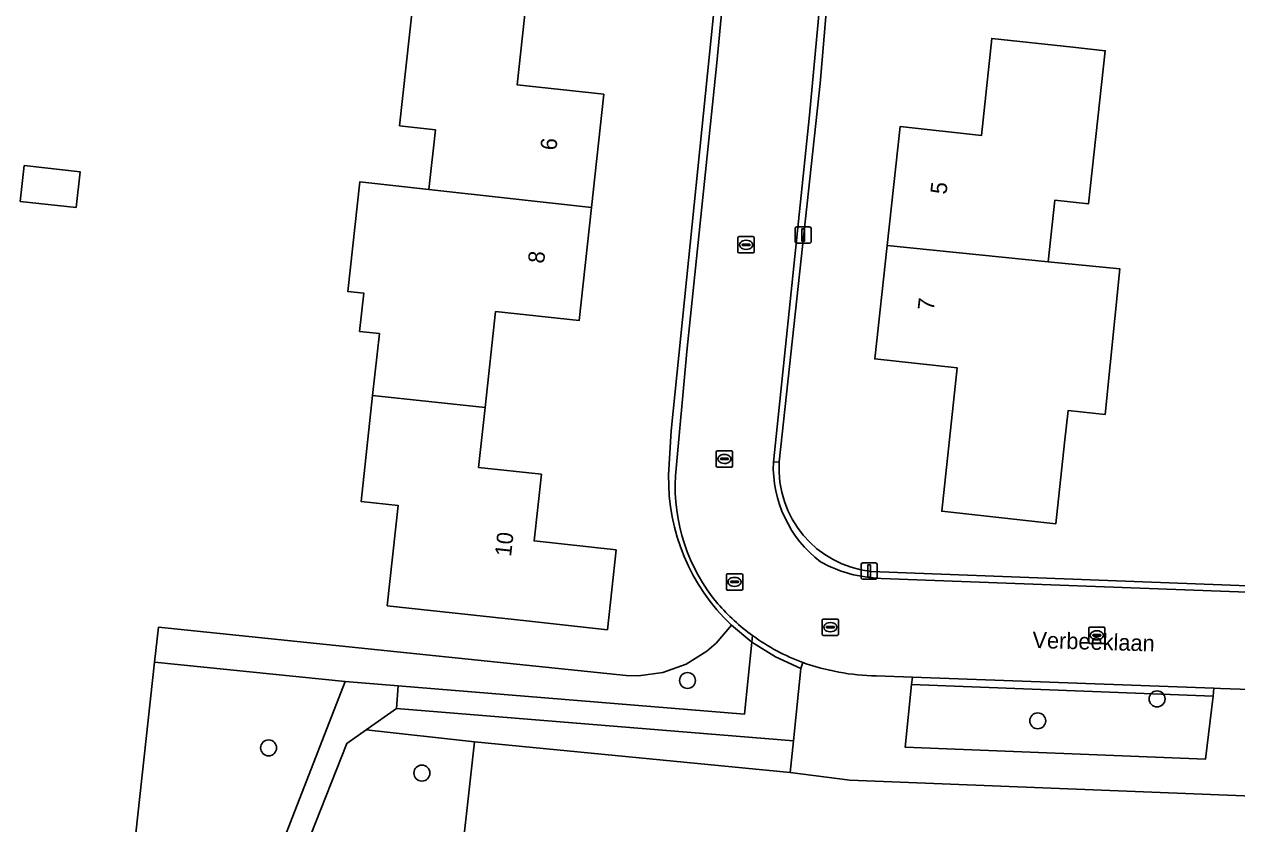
# Model space of a CAD drawing. Extents: x 162156 to 163172, y 378995 to 380779.
# Drawn here: x 162323.5 to 162398, y 380545.1 to 380594.2 of the extents above; entities that cross this region are included whole.
import ezdxf

# ---------------------------------------------------------------- set-up
doc = ezdxf.new("R2010")
doc.units = 0
for name, color, linetype in [('IMGEO_Boom', 7, 'Continuous'), ('IMGEO_Erf', 7, 'Continuous'), ('IMGEO_Groenvoorziening', 7, 'Continuous'), ('IMGEO_Kolk', 7, 'Continuous'), ('IMGEO_Lichtmast', 7, 'Continuous'), ('IMGEO_Openbare_ruimte_label', 7, 'Continuous'), ('IMGEO_Pand', 7, 'Continuous'), ('IMGEO_Pand_nummerreeks', 7, 'Continuous'), ('IMGEO_Rijbaan_lokaal_gesloten', 7, 'Continuous'), ('IMGEO_Rijbaan_lokaal_open', 7, 'Continuous'), ('IMGEO_Rioolput', 7, 'Continuous'), ('IMGEO_Voetpad_halfverhard', 7, 'Continuous'), ('IMGEO_Voetpad_open', 7, 'Continuous')]:
    doc.layers.add(name, color=color, linetype=linetype)

msp = doc.modelspace()

# ---------------------------------------------------------------- linework, layer by layer
at = {"layer": 'IMGEO_Boom'}
for centre in [(162364.277, 380553.929), (162393.11, 380552.8), (162385.782, 380551.454), (162338.554, 380549.795), (162347.969, 380548.248)]:
    msp.add_circle(centre, 0.489, dxfattribs=at)
at = {"layer": 'IMGEO_Erf'}
for points in [[(162433.079, 380603), (162432.917, 380610.125), (162432.083, 380621.506), (162431.222, 380630.555), (162403.012, 380627.88), (162386.622, 380627.333), (162372.211, 380626.709), (162372.479, 380623.525), (162373.18, 380615.194), (162373.392, 380611.306), (162373.311, 380601.015), (162372.423, 380590.586), (162369.91, 380567.344)], [(162345.353, 380575.228), (162344.144, 380575.361), (162344.404, 380577.707), (162343.409, 380577.817), (162344.152, 380584.541), (162348.397, 380584.072), (162348.797, 380587.742), (162346.601, 380587.981), (162347.618, 380597.305), (162348.594, 380606.26), (162350.637, 380606.037), (162351.078, 380610.083), (162351.473, 380613.702), (162349.304, 380613.939), (162349.782, 380618.324), (162350.324, 380623.294), (162338.841, 380624.519), (162337.095, 380607.712), (162306.19, 380611.044)], [(162363.115, 380566.545), (162363.272, 380569.252), (162366.327, 380599.233)], [(162354.481, 380596.539), (162353.823, 380590.495), (162359.137, 380589.916), (162358.379, 380582.968), (162357.622, 380576.022), (162352.493, 380576.581), (162351.85, 380570.689), (162351.449, 380567.007), (162355.301, 380566.587), (162354.855, 380562.497), (162359.893, 380561.948), (162359.359, 380557.047), (162354.389, 380557.589), (162345.837, 380558.521), (162346.508, 380564.677), (162344.23, 380564.925), (162344.939, 380571.431), (162345.353, 380575.228)], [(162375.547, 380560.624), (162424.532, 380558.755)], [(162315.978, 380529.334), (162328.597, 380528.068), (162331.554, 380555.055), (162331.789, 380557.201), (162360.519, 380554.228), (162361.274, 380554.214), (162362.768, 380554.423), (162364.185, 380554.938), (162365.465, 380555.737), (162366.035, 380556.232), (162366.969, 380557.333)], [(162432.449, 380545.496), (162374.241, 380547.817), (162370.574, 380548.287), (162351.197, 380550.17), (162347.945, 380520.935), (162332.573, 380522.579), (162297.191, 380526.364)]]:
    msp.add_lwpolyline(points, dxfattribs=at)
for points in [[(162388.902, 380583.198), (162386.841, 380583.422), (162386.429, 380579.64), (162390.83, 380579.194), (162389.924, 380570.253), (162387.651, 380570.501), (162387.436, 380568.526), (162386.894, 380563.555), (162379.885, 380564.319), (162380.845, 380573.122), (162375.779, 380573.674), (162376.539, 380580.642), (162377.334, 380587.935), (162382.336, 380587.39), (162382.961, 380593.345), (162387.932, 380592.803), (162389.926, 380592.585)], [(162326.739, 380582.961), (162323.303, 380583.339), (162323.546, 380585.541), (162326.982, 380585.163)]]:
    msp.add_lwpolyline(points, close=True, dxfattribs=at)
for centre, radius, start, end in [((162376.25, 380566.938), 6.353, 176.33939, 263.6431), ((162375.516, 380566.321), 12.403, 178.96548, 226.44021)]:
    msp.add_arc(centre, radius, start, end, dxfattribs=at)
at = {"layer": 'IMGEO_Groenvoorziening'}
for points in [[(162331.789, 380557.201), (162331.554, 380555.055), (162343.253, 380553.86), (162346.518, 380553.593), (162367.77, 380551.857), (162368.227, 380556.285), (162366.969, 380557.333), (162366.035, 380556.232), (162365.465, 380555.737), (162364.185, 380554.938), (162362.768, 380554.423), (162361.274, 380554.214), (162360.519, 380554.228)], [(162332.674, 380527.708), (162333.176, 380527.959), (162343.253, 380553.86), (162331.554, 380555.055), (162328.597, 380528.068)], [(162378.083, 380554.127), (162378.037, 380553.684), (162396.548, 380552.976), (162396.604, 380553.451)], [(162396.548, 380552.976), (162378.037, 380553.684), (162377.638, 380549.845), (162396.089, 380549.108)], [(162370.574, 380548.287), (162370.777, 380550.229), (162346.405, 380552.216), (162344.545, 380550.905), (162351.197, 380550.17)], [(162351.197, 380550.17), (162344.545, 380550.905), (162343.35, 380550.063), (162334.433, 380527.463), (162333.411, 380524.874), (162332.573, 380522.579), (162347.945, 380520.935)]]:
    msp.add_lwpolyline(points, close=True, dxfattribs=at)
at = {"layer": 'IMGEO_Kolk'}
for p, q in [((162367.374, 380580.251), (162367.374, 380581.103)), ((162367.449, 380581.177), (162368.301, 380581.177)), ((162367.633, 380580.671), (162367.633, 380580.683)), ((162368.071, 380580.634), (162367.673, 380580.634)), ((162367.676, 380580.72), (162368.074, 380580.72)), ((162367.862, 380580.957), (162367.887, 380580.957)), ((162368.117, 380580.683), (162368.117, 380580.671)), ((162368.375, 380581.103), (162368.375, 380580.251)), ((162368.301, 380580.177), (162367.449, 380580.177)), ((162367.885, 380580.397), (162367.86, 380580.397)), ((162366.118, 380568.032), (162366.97, 380568.032)), ((162366.043, 380567.106), (162366.043, 380567.958)), ((162366.302, 380567.526), (162366.302, 380567.538)), ((162366.74, 380567.489), (162366.342, 380567.489)), ((162366.345, 380567.575), (162366.743, 380567.575)), ((162366.554, 380567.252), (162366.529, 380567.252)), ((162366.531, 380567.812), (162366.556, 380567.812)), ((162366.786, 380567.538), (162366.786, 380567.526)), ((162367.044, 380567.958), (162367.044, 380567.106)), ((162366.97, 380567.032), (162366.118, 380567.032)), ((162372.547, 380556.777), (162372.547, 380557.629)), ((162372.622, 380557.703), (162373.474, 380557.703)), ((162373.548, 380557.629), (162373.548, 380556.777)), ((162372.806, 380557.197), (162372.806, 380557.209)), ((162373.244, 380557.16), (162372.846, 380557.16)), ((162372.849, 380557.246), (162373.247, 380557.246)), ((162373.058, 380556.923), (162373.033, 380556.923)), ((162373.035, 380557.483), (162373.06, 380557.483)), ((162373.29, 380557.209), (162373.29, 380557.197)), ((162388.911, 380556.279), (162388.911, 380557.131)), ((162388.986, 380557.205), (162389.838, 380557.205)), ((162389.399, 380556.985), (162389.424, 380556.985)), ((162389.912, 380557.131), (162389.912, 380556.279)), ((162373.474, 380556.703), (162372.622, 380556.703)), ((162389.838, 380556.205), (162388.986, 380556.205)), ((162389.17, 380556.699), (162389.17, 380556.711)), ((162389.608, 380556.662), (162389.21, 380556.662)), ((162389.213, 380556.748), (162389.611, 380556.748)), ((162389.422, 380556.425), (162389.397, 380556.425)), ((162389.654, 380556.711), (162389.654, 380556.699))]:
    msp.add_line(p, q, dxfattribs=at)
for points in [[(162367.374, 380580.251), (162367.374, 380581.103)], [(162367.449, 380581.177), (162368.301, 380581.177)], [(162368.375, 380581.103), (162368.375, 380580.251)], [(162368.301, 380580.177), (162367.449, 380580.177)], [(162366.118, 380568.032), (162366.97, 380568.032)], [(162366.043, 380567.106), (162366.043, 380567.958)], [(162367.044, 380567.958), (162367.044, 380567.106)], [(162366.97, 380567.032), (162366.118, 380567.032)], [(162372.547, 380556.777), (162372.547, 380557.629)], [(162372.622, 380557.703), (162373.474, 380557.703)], [(162373.548, 380557.629), (162373.548, 380556.777)], [(162388.911, 380556.279), (162388.911, 380557.131)], [(162388.986, 380557.205), (162389.838, 380557.205)], [(162389.912, 380557.131), (162389.912, 380556.279)], [(162373.474, 380556.703), (162372.622, 380556.703)], [(162389.838, 380556.205), (162388.986, 380556.205)]]:
    msp.add_lwpolyline(points, dxfattribs=at)
for centre, radius, start, end in [((162367.451, 380581.101), 0.0765, 91.55205, 178.44795), ((162367.451, 380581.101), 0.0765, 91.55205, 178.44795), ((162367.673, 380580.68), 0.0403, 85.87752, 175.75265), ((162367.67, 380580.67), 0.0366, 178.93798, 274.71019), ((162368.074, 380580.677), 0.043, 264.86636, 352.45326), ((162368.078, 380580.682), 0.0386, 1.73085, 96.63898), ((162368.299, 380581.101), 0.0765, 1.55205, 88.44795), ((162368.299, 380581.101), 0.0765, 1.55205, 88.44795), ((162367.451, 380580.253), 0.0765, 181.55205, 268.44795), ((162367.451, 380580.253), 0.0765, 181.55205, 268.44795), ((162368.299, 380580.253), 0.0765, 271.55205, 358.44795), ((162368.299, 380580.253), 0.0765, 271.55205, 358.44795), ((162366.12, 380567.956), 0.0765, 91.55205, 178.44795), ((162366.12, 380567.956), 0.0765, 91.55205, 178.44795), ((162366.968, 380567.956), 0.0765, 1.55205, 88.44795), ((162366.968, 380567.956), 0.0765, 1.55205, 88.44795), ((162366.342, 380567.535), 0.0403, 85.87752, 175.75265), ((162366.339, 380567.525), 0.0366, 178.93798, 274.71019), ((162366.743, 380567.532), 0.043, 264.86636, 352.45326), ((162366.747, 380567.537), 0.0386, 1.73085, 96.63898), ((162366.12, 380567.108), 0.0765, 181.55205, 268.44795), ((162366.12, 380567.108), 0.0765, 181.55205, 268.44795), ((162366.968, 380567.108), 0.0765, 271.55205, 358.44795), ((162366.968, 380567.108), 0.0765, 271.55205, 358.44795), ((162372.624, 380557.627), 0.0765, 91.55205, 178.44795), ((162372.624, 380557.627), 0.0765, 91.55205, 178.44795), ((162373.472, 380557.627), 0.0765, 1.55205, 88.44795), ((162373.472, 380557.627), 0.0765, 1.55205, 88.44795), ((162372.846, 380557.206), 0.0403, 85.87752, 175.75265), ((162372.843, 380557.196), 0.0366, 178.93798, 274.71019), ((162373.247, 380557.203), 0.043, 264.86636, 352.45326), ((162373.251, 380557.208), 0.0386, 1.73085, 96.63898), ((162388.988, 380557.129), 0.0765, 91.55205, 178.44795), ((162388.988, 380557.129), 0.0765, 91.55205, 178.44795), ((162389.836, 380557.129), 0.0765, 1.55205, 88.44795), ((162389.836, 380557.129), 0.0765, 1.55205, 88.44795), ((162372.624, 380556.779), 0.0765, 181.55205, 268.44795), ((162372.624, 380556.779), 0.0765, 181.55205, 268.44795), ((162373.472, 380556.779), 0.0765, 271.55205, 358.44795), ((162373.472, 380556.779), 0.0765, 271.55205, 358.44795), ((162388.988, 380556.281), 0.0765, 181.55205, 268.44795), ((162388.988, 380556.281), 0.0765, 181.55205, 268.44795), ((162389.21, 380556.708), 0.0403, 85.87752, 175.75265), ((162389.207, 380556.698), 0.0366, 178.93798, 274.71019), ((162389.611, 380556.705), 0.043, 264.86636, 352.45326), ((162389.615, 380556.71), 0.0386, 1.73085, 96.63898), ((162389.836, 380556.281), 0.0765, 271.55205, 358.44795), ((162389.836, 380556.281), 0.0765, 271.55205, 358.44795)]:
    msp.add_arc(centre, radius, start, end, dxfattribs=at)
for centre, major_axis, ratio, start_param, end_param in [((162367.861, 380580.677), (-0.387, 0.002), 0.722429, 4.712389, 7.853982), ((162367.886, 380580.677), (-0.39, 0.002), 0.717154, 1.570796, 4.712389), ((162366.53, 380567.532), (-0.387, 0.002), 0.722429, 4.712389, 7.853982), ((162366.555, 380567.532), (-0.39, 0.002), 0.717154, 1.570796, 4.712389), ((162373.034, 380557.203), (-0.387, 0.002), 0.722429, 4.712389, 7.853982), ((162373.059, 380557.203), (-0.39, 0.002), 0.717154, 1.570796, 4.712389), ((162389.398, 380556.705), (-0.387, 0.002), 0.722429, 4.712389, 7.853982), ((162389.423, 380556.705), (-0.39, 0.002), 0.717154, 1.570796, 4.712389)]:
    msp.add_ellipse(centre, major_axis=major_axis, ratio=ratio, start_param=start_param, end_param=end_param, dxfattribs=at)
at = {"layer": 'IMGEO_Lichtmast'}
for p, q in [((162370.887, 380580.873), (162370.887, 380581.673)), ((162370.887, 380581.673), (162370.887, 380580.873)), ((162370.987, 380581.773), (162371.777, 380581.773)), ((162371.777, 380581.773), (162370.987, 380581.773)), ((162371.877, 380581.673), (162371.877, 380580.873)), ((162371.877, 380580.873), (162371.877, 380581.673)), ((162371.777, 380580.773), (162370.987, 380580.773)), ((162370.987, 380580.773), (162371.777, 380580.773)), ((162374.94, 380560.248), (162374.94, 380561.048)), ((162374.94, 380561.048), (162374.94, 380560.248)), ((162375.04, 380561.148), (162375.83, 380561.148)), ((162375.83, 380561.148), (162375.04, 380561.148)), ((162375.93, 380561.048), (162375.93, 380560.248)), ((162375.93, 380560.248), (162375.93, 380561.048)), ((162375.83, 380560.148), (162375.04, 380560.148)), ((162375.04, 380560.148), (162375.83, 380560.148))]:
    msp.add_line(p, q, dxfattribs=at)
for points in [[(162371.307, 380581.648), (162371.457, 380581.648), (162371.457, 380580.898), (162371.307, 380580.898), (162371.307, 380581.648)], [(162375.36, 380561.023), (162375.51, 380561.023), (162375.51, 380560.273), (162375.36, 380560.273), (162375.36, 380561.023)]]:
    msp.add_lwpolyline(points, dxfattribs=at)
for centre, start, end in [((162370.987, 380581.673), 90, 180), ((162370.987, 380581.673), 90, 180), ((162371.777, 380581.673), 0, 90), ((162371.777, 380581.673), 360, 90), ((162370.987, 380580.873), 180, 270), ((162370.987, 380580.873), 180, 270), ((162371.777, 380580.873), 270, 0), ((162371.777, 380580.873), 270, 0), ((162375.04, 380561.048), 90, 180), ((162375.04, 380561.048), 90, 180), ((162375.83, 380561.048), 0, 90), ((162375.83, 380561.048), 360, 90), ((162375.04, 380560.248), 180, 270), ((162375.04, 380560.248), 180, 270), ((162375.83, 380560.248), 270, 0), ((162375.83, 380560.248), 270, 0)]:
    msp.add_arc(centre, 0.1, start, end, dxfattribs=at)
at = {"layer": 'IMGEO_Pand'}
for points in [[(162348.397, 380584.072), (162358.379, 380582.968), (162359.137, 380589.916), (162353.823, 380590.495), (162354.481, 380596.539), (162347.618, 380597.305), (162346.601, 380587.981), (162348.797, 380587.742)], [(162386.429, 380579.64), (162386.841, 380583.422), (162388.902, 380583.198), (162389.926, 380592.585), (162387.932, 380592.803), (162382.961, 380593.345), (162382.336, 380587.39), (162377.334, 380587.935), (162376.539, 380580.642)], [(162326.739, 380582.961), (162326.982, 380585.163), (162323.546, 380585.541), (162323.303, 380583.339)], [(162358.379, 380582.968), (162348.397, 380584.072), (162344.152, 380584.541), (162343.409, 380577.817), (162344.404, 380577.707), (162344.144, 380575.361), (162345.353, 380575.228), (162344.939, 380571.431), (162351.85, 380570.689), (162352.493, 380576.581), (162357.622, 380576.022)], [(162390.83, 380579.194), (162386.429, 380579.64), (162376.539, 380580.642), (162375.779, 380573.674), (162380.845, 380573.122), (162379.885, 380564.319), (162386.894, 380563.555), (162387.436, 380568.526), (162387.651, 380570.501), (162389.924, 380570.253)], [(162351.449, 380567.007), (162351.85, 380570.689), (162344.939, 380571.431), (162344.23, 380564.925), (162346.508, 380564.677), (162345.837, 380558.521), (162354.389, 380557.589), (162359.359, 380557.047), (162359.893, 380561.948), (162354.855, 380562.497), (162355.301, 380566.587)]]:
    msp.add_lwpolyline(points, close=True, dxfattribs=at)
at = {"layer": 'IMGEO_Rijbaan_lokaal_gesloten'}
msp.add_lwpolyline([(162372.423, 380590.586), (162373.311, 380601.015), (162373.392, 380611.306), (162373.18, 380615.194), (162372.479, 380623.525), (162372.211, 380626.709), (162372.074, 380628.336), (162371.955, 380629.755), (162371.539, 380629.667), (162371.982, 380625.092), (162372.248, 380622.159), (162372.695, 380616.181), (162372.753, 380615.215), (162372.983, 380611.267), (162373.006, 380603.632), (162372.905, 380601.094), (162372.27, 380594.133), (162371.761, 380588.629), (162369.549, 380567.339), (162369.91, 380567.344)], close=True, dxfattribs=at)
for points in [[(162369.91, 380567.344), (162369.549, 380567.339)], [(162424.532, 380558.755), (162375.547, 380560.624)], [(162376.162, 380560.2), (162424.438, 380558.399)]]:
    msp.add_lwpolyline(points, dxfattribs=at)
for centre, radius, start, end in [((162376.922, 380567.08), 7.378, 177.98659, 232.60755), ((162376.25, 380566.938), 6.353, 176.33939, 263.6431), ((162376.394, 380568.355), 8.158, 241.02236, 268.36838)]:
    msp.add_arc(centre, radius, start, end, dxfattribs=at)
at = {"layer": 'IMGEO_Rijbaan_lokaal_open'}
for points in [[(162369.549, 380567.339), (162371.761, 380588.629), (162372.27, 380594.133), (162372.905, 380601.094), (162373.006, 380603.632), (162372.983, 380611.267), (162372.753, 380615.215), (162372.695, 380616.181), (162372.248, 380622.159), (162371.982, 380625.092), (162371.539, 380629.667), (162371.399, 380631.11), (162365.42, 380630.567), (162365.567, 380629.16), (162366.104, 380624.029), (162366.476, 380620.524), (162366.663, 380617.867), (162367.029, 380608.399), (162366.926, 380603.321), (162366.767, 380599.192), (162366.087, 380591.857), (162364.227, 380574.124), (162363.534, 380566.502)], [(162366.767, 380599.192), (162366.926, 380603.321), (162367.029, 380608.399), (162366.663, 380617.867), (162366.476, 380620.524), (162366.104, 380624.029), (162365.567, 380629.16), (162365.061, 380629.118), (162365.438, 380625.273), (162365.785, 380621.722), (162366.166, 380617.836), (162366.577, 380608.408), (162366.327, 380599.233), (162363.272, 380569.252), (162363.115, 380566.545)], [(162363.534, 380566.502), (162364.227, 380574.124), (162366.087, 380591.857), (162366.767, 380599.192)], [(162424.438, 380558.399), (162376.162, 380560.2)], [(162366.969, 380557.333), (162368.227, 380556.285), (162368.269, 380556.688)], [(162375.856, 380554.208), (162378.083, 380554.127), (162396.604, 380553.451), (162397.01, 380553.436), (162400.015, 380553.327), (162400.719, 380553.301), (162407.829, 380553.042), (162410.899, 380552.93), (162424.907, 380552.419)]]:
    msp.add_lwpolyline(points, dxfattribs=at)
for centre, radius, start, end in [((162376.922, 380567.08), 7.378, 177.98659, 232.60755), ((162375.516, 380566.321), 12.403, 178.96548, 226.44021), ((162374.744, 380565.851), 11.229, 176.67507, 219.92776), ((162374.744, 380565.851), 11.229, 176.67507, 219.92776), ((162376.394, 380568.355), 8.158, 241.02236, 268.36838), ((162375.725, 380566.974), 12.704, 220.97332, 234.06412), ((162375.725, 380566.974), 12.704, 220.97332, 234.06412), ((162375.798, 380567.055), 12.812, 234.01236, 249.74464), ((162376.153, 380568.445), 14.24, 250.34051, 268.80531)]:
    msp.add_arc(centre, radius, start, end, dxfattribs=at)
at = {"layer": 'IMGEO_Rioolput'}
for p, q in [((162366.667, 380559.557), (162366.667, 380560.409)), ((162366.742, 380560.483), (162367.594, 380560.483)), ((162366.926, 380559.977), (162366.926, 380559.989)), ((162367.364, 380559.94), (162366.966, 380559.94)), ((162366.969, 380560.026), (162367.367, 380560.026)), ((162367.155, 380560.263), (162367.18, 380560.263)), ((162367.41, 380559.989), (162367.41, 380559.977)), ((162367.668, 380560.409), (162367.668, 380559.557)), ((162367.594, 380559.483), (162366.742, 380559.483)), ((162367.178, 380559.703), (162367.153, 380559.703))]:
    msp.add_line(p, q, dxfattribs=at)
for points in [[(162366.667, 380559.557), (162366.667, 380560.409)], [(162366.742, 380560.483), (162367.594, 380560.483)], [(162367.668, 380560.409), (162367.668, 380559.557)], [(162367.594, 380559.483), (162366.742, 380559.483)]]:
    msp.add_lwpolyline(points, dxfattribs=at)
for centre, radius, start, end in [((162366.744, 380560.407), 0.0765, 91.55205, 178.44795), ((162366.744, 380560.407), 0.0765, 91.55205, 178.44795), ((162366.966, 380559.986), 0.0403, 85.87752, 175.75265), ((162366.963, 380559.976), 0.0366, 178.93798, 274.71019), ((162367.367, 380559.983), 0.043, 264.86636, 352.45326), ((162367.371, 380559.988), 0.0386, 1.73085, 96.63898), ((162367.592, 380560.407), 0.0765, 1.55205, 88.44795), ((162367.592, 380560.407), 0.0765, 1.55205, 88.44795), ((162366.744, 380559.559), 0.0765, 181.55205, 268.44795), ((162366.744, 380559.559), 0.0765, 181.55205, 268.44795), ((162367.592, 380559.559), 0.0765, 271.55205, 358.44795), ((162367.592, 380559.559), 0.0765, 271.55205, 358.44795)]:
    msp.add_arc(centre, radius, start, end, dxfattribs=at)
for centre, major_axis, ratio, start_param, end_param in [((162367.154, 380559.983), (-0.387, 0.002), 0.722429, 4.712389, 7.853982), ((162367.179, 380559.983), (-0.39, 0.002), 0.717154, 1.570796, 4.712389)]:
    msp.add_ellipse(centre, major_axis=major_axis, ratio=ratio, start_param=start_param, end_param=end_param, dxfattribs=at)
at = {"layer": 'IMGEO_Voetpad_halfverhard'}
for points in [[(162346.518, 380553.593), (162346.405, 380552.216), (162370.777, 380550.229), (162371.242, 380554.676), (162369.679, 380555.376), (162368.227, 380556.285), (162367.77, 380551.857)], [(162343.35, 380550.063), (162344.545, 380550.905), (162346.405, 380552.216), (162346.518, 380553.593), (162343.253, 380553.86), (162333.176, 380527.959), (162334.433, 380527.463)]]:
    msp.add_lwpolyline(points, close=True, dxfattribs=at)
at = {"layer": 'IMGEO_Voetpad_open'}
for points in [[(162371.362, 380555.035), (162371.242, 380554.676), (162370.777, 380550.229), (162370.574, 380548.287), (162374.241, 380547.817), (162432.449, 380545.496), (162436.315, 380552.915), (162437.05, 380560.078)], [(162368.269, 380556.688), (162368.227, 380556.285), (162369.679, 380555.376), (162371.242, 380554.676), (162371.362, 380555.035)], [(162428.004, 380552.863), (162427.902, 380551.796), (162427.523, 380547.817), (162410.405, 380548.53), (162410.843, 380552.429), (162410.899, 380552.93), (162407.829, 380553.042), (162407.776, 380552.54), (162407.367, 380548.631), (162400.236, 380548.887), (162400.665, 380552.805), (162400.719, 380553.301), (162400.015, 380553.327), (162397.01, 380553.436), (162396.604, 380553.451), (162396.548, 380552.976), (162396.089, 380549.108), (162377.638, 380549.845), (162378.037, 380553.684), (162378.083, 380554.127), (162375.856, 380554.208)]]:
    msp.add_lwpolyline(points, dxfattribs=at)
for centre, radius, start, end in [((162375.798, 380567.055), 12.812, 234.01236, 249.74464), ((162376.153, 380568.445), 14.24, 250.34051, 268.80531)]:
    msp.add_arc(centre, radius, start, end, dxfattribs=at)

# ---------------------------------------------------------------- texts
at = {"layer": 'IMGEO_Openbare_ruimte_label'}
msp.add_text('Verbeeklaan', height=1, rotation=358.33889, dxfattribs=at).set_placement((162385.446, 380555.929))
at = {"layer": 'IMGEO_Pand_nummerreeks'}
for s, rotation, p in [('6', 83.77706, (162356.223, 380586.442)), ('5', 83.77713, (162380.176, 380583.74)), ('8', 83.77789, (162355.466, 380579.499)), ('7', 83.77789, (162379.399, 380576.61)), ('10', 83.77789, (162353.439, 380561.504))]:
    msp.add_text(s, height=1, rotation=rotation, dxfattribs=at).set_placement(p)

doc.saveas('drawing.dxf')
